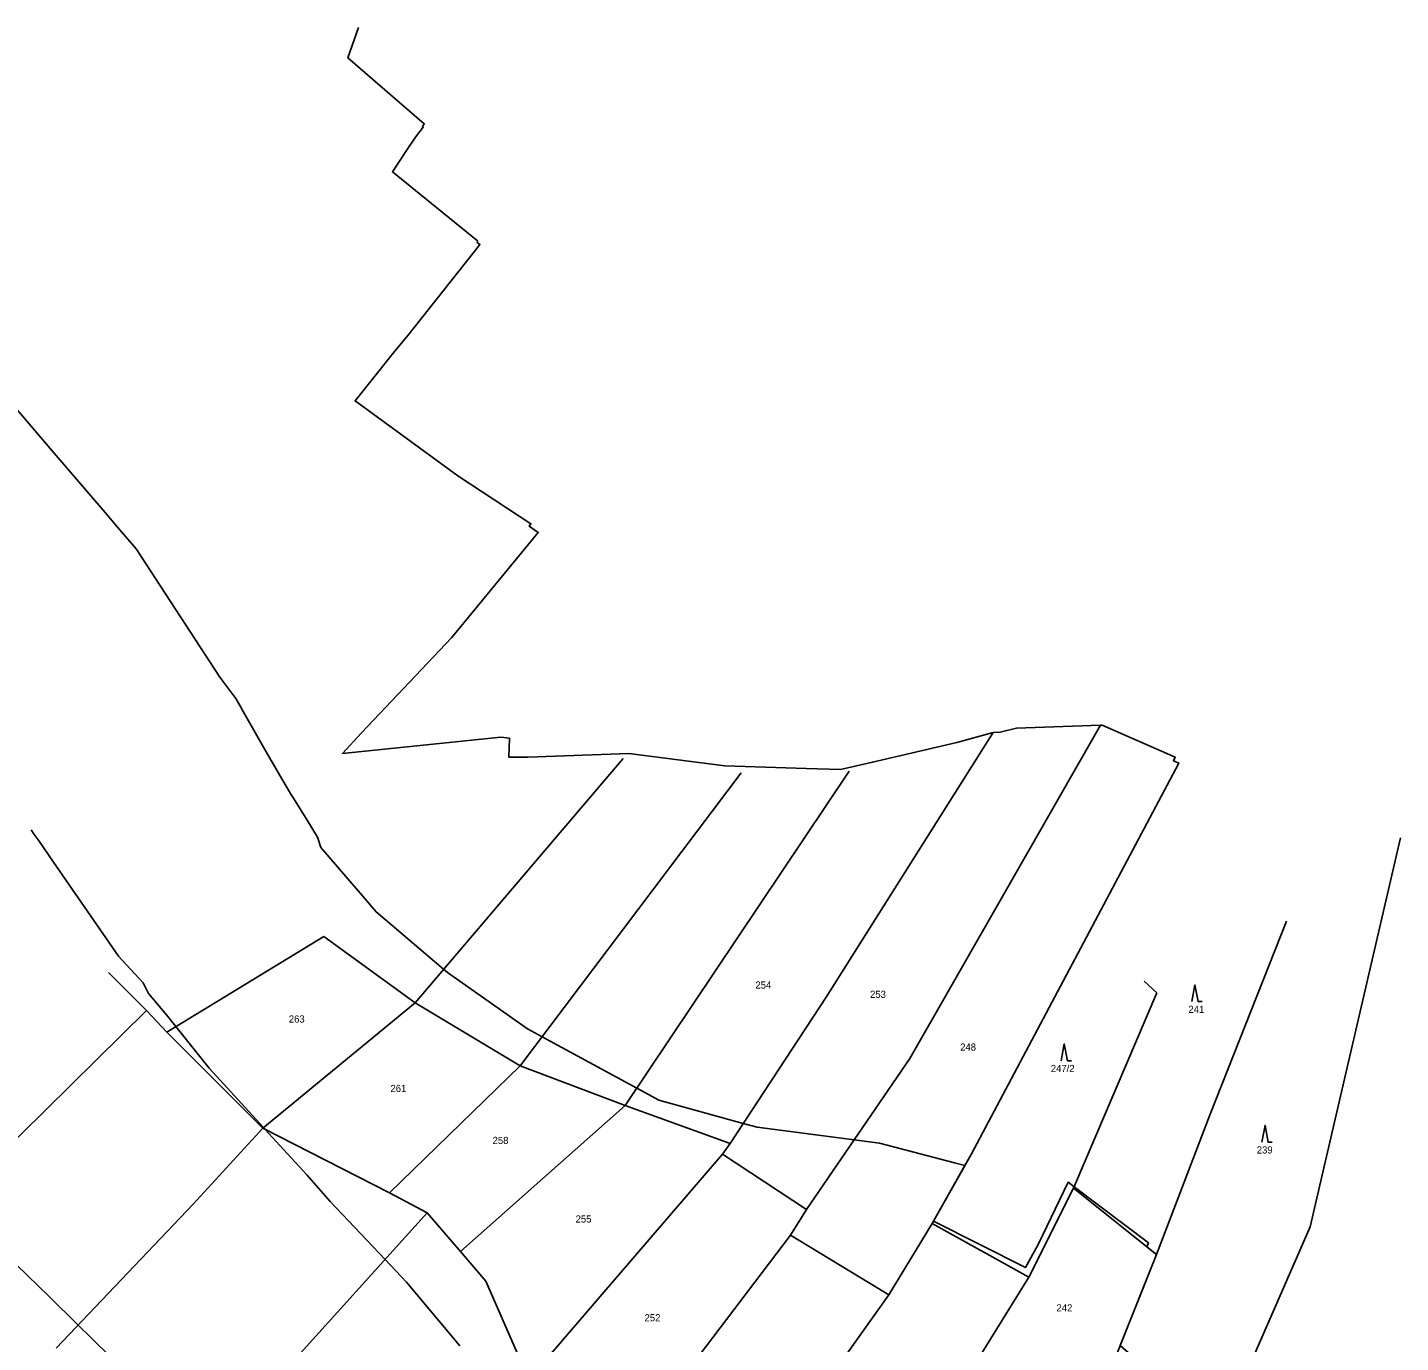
# Model space of a CAD drawing. Extents: x -749173 to -746119, y -1132678 to -1130338.
# Drawn here: x -747204.7 to -746876.4, y -1130801.7 to -1130487.4 of the extents above; entities that cross this region are included whole.
import ezdxf

# ---------------------------------------------------------------- set-up
doc = ezdxf.new("R2010")
doc.units = 0
for name, color, linetype in [('Vrstva 1', 7, 'Continuous'), ('Vrstva 18', 7, 'Continuous'), ('Vrstva 25', 7, 'Continuous'), ('Vrstva 52', 7, 'Continuous'), ('Vrstva 6', 7, 'Continuous')]:
    doc.layers.add(name, color=color, linetype=linetype)

msp = doc.modelspace()

# ---------------------------------------------------------------- linework, layer by layer
at = {"layer": 'Vrstva 1'}
for points in [[(-746979.04, -1130756.75), (-746929.4, -1130663.25)], [(-746988.37, -1130773.25), (-746979.04, -1130756.75)], [(-746954.58, -1130764.81), (-746965.25, -1130786.03)], [(-746934.79, -1130780.66), (-746954.58, -1130764.81)], [(-746965.25, -1130786.03), (-746988.37, -1130773.25)], [(-746944.62, -1130805.41), (-746934.79, -1130780.66)]]:
    msp.add_lwpolyline(points, dxfattribs=at)
at = {"layer": 'Vrstva 25'}
for points in [[(-746926.3, -1130720.21), (-746925.55, -1130716.21), (-746924.8, -1130720.21), (-746923.8, -1130720.21)], [(-746957.54, -1130734.33), (-746956.79, -1130730.33), (-746956.04, -1130734.33), (-746955.04, -1130734.33)], [(-746909.56, -1130753.81), (-746908.81, -1130749.81), (-746908.06, -1130753.81), (-746907.06, -1130753.81)]]:
    msp.add_lwpolyline(points, dxfattribs=at)
at = {"layer": 'Vrstva 52'}
for points in [[(-746980.54, -1130759.4), (-746979.04, -1130756.75), (-746929.4, -1130663.25), (-746930.69, -1130662.62), (-746930.31, -1130661.75), (-746947.75, -1130654.12), (-746948.16, -1130654.14), (-746968.19, -1130654.87), (-746972.13, -1130655.8), (-746973.81, -1130655.92), (-746982.51, -1130658.25), (-746995.79, -1130661.39), (-747002.62, -1130663), (-747010.31, -1130664.75), (-747018.52, -1130664.49), (-747037.94, -1130663.87), (-747060.87, -1130660.87), (-747085.06, -1130661.75), (-747087.37, -1130661.75), (-747089.62, -1130661.75), (-747089.53, -1130659.4), (-747089.45, -1130657.46), (-747089.44, -1130657.25), (-747091.5, -1130657), (-747129.37, -1130660.87), (-747124.84, -1130655.93), (-747103.32, -1130633.25), (-747082.57, -1130608.05), (-747084.73, -1130606.56), (-747084.31, -1130606), (-747101.75, -1130594.5), (-747126.36, -1130576.64), (-747116.89, -1130564.79), (-747114.06, -1130561.37), (-747097.87, -1130540.98), (-747096.49, -1130539.24), (-747097.17, -1130538.73), (-747097.06, -1130538.37), (-747117.44, -1130521.87), (-747114.22, -1130517.02), (-747111.94, -1130513.59), (-747110.05, -1130511.2), (-747110.25, -1130511.03), (-747109.81, -1130510.37), (-747128.06, -1130494.62), (-747125.56, -1130487.37)], [(-746980.54, -1130759.4), (-746983.06, -1130758.75), (-747000.94, -1130754), (-747007.01, -1130753.22), (-747030.25, -1130750.25), (-747033.56, -1130749.33), (-747053.69, -1130743.75), (-747056.89, -1130742.02), (-747058.97, -1130740.89), (-747081.65, -1130728.63), (-747085.12, -1130726.75), (-747104.25, -1130713.25), (-747105.17, -1130712.47), (-747121.31, -1130698.75), (-747124.09, -1130695.51), (-747134.5, -1130683.37), (-747135.31, -1130680.87), (-747137.81, -1130676.86), (-747141.08, -1130671.61), (-747141.69, -1130670.62), (-747142.02, -1130670.05), (-747144.41, -1130665.98), (-747147.62, -1130660.5), (-747153.12, -1130650.83), (-747154, -1130649.29), (-747154.87, -1130647.75), (-747158.69, -1130642.62), (-747169.28, -1130626.4), (-747178.69, -1130612), (-747183.63, -1130606.23), (-747185.65, -1130603.87), (-747199.23, -1130588.02), (-747209.31, -1130576.25)], [(-747203.81, -1130679.12), (-747203.05, -1130680.23), (-747201.91, -1130681.87), (-747198.47, -1130686.86), (-747182.94, -1130709.37), (-747182.13, -1130710.24), (-747177, -1130715.75), (-747175.75, -1130718.25), (-747171.44, -1130723.37), (-747169.19, -1130726.19), (-747161.25, -1130736.12), (-747148.22, -1130750.33), (-747147.97, -1130750.61), (-747147.82, -1130750.78), (-747144.34, -1130754.57), (-747137.87, -1130761.62), (-747132.31, -1130768), (-747119.19, -1130781.84), (-747114.06, -1130787.25), (-747101.31, -1130802.5)], [(-747372.36, -1130721.03), (-747364.56, -1130714.87), (-747357.31, -1130711.5), (-747348.5, -1130709.15), (-747347.94, -1130709), (-747335.62, -1130709), (-747332.63, -1130709.7), (-747301.19, -1130717), (-747299.76, -1130717.56), (-747296.21, -1130718.94), (-747287.12, -1130722.5), (-747274.44, -1130729.85), (-747257.81, -1130739.5), (-747256.14, -1130740.86), (-747223.37, -1130767.62), (-747222.86, -1130768.12), (-747199.56, -1130790.62), (-747192.55, -1130797.55), (-747189.31, -1130800.75), (-747171.06, -1130818.62)], [(-746988.07, -1130772.72), (-746980.54, -1130759.4)], [(-746936, -1130807.87), (-746937.53, -1130807.17), (-746938.44, -1130806.75), (-746943.44, -1130802.43), (-746934.79, -1130780.66), (-746937.01, -1130778.88), (-746936.87, -1130778.44), (-746936.69, -1130777.87), (-746954.43, -1130764.46), (-746955.87, -1130763.37), (-746963.06, -1130778.25), (-746966.06, -1130783.75), (-746988.07, -1130772.72)]]:
    msp.add_lwpolyline(points, dxfattribs=at)
at = {"layer": 'Vrstva 6'}
for points in [[(-746993.74, -1130733.79), (-746948.16, -1130654.16)], [(-746973.81, -1130655.92), (-747013.7, -1130719.12)], [(-747111.99, -1130720.47), (-747062.23, -1130662.06)], [(-747061.75, -1130745.03), (-747008.21, -1130665.15)], [(-747086.87, -1130735.54), (-747034.03, -1130665.54)], [(-746876.41, -1130681.04), (-746898, -1130774.06)], [(-746921.93, -1130747.14), (-746903.67, -1130700.97)], [(-747133.84, -1130704.61), (-747171.38, -1130727.53)], [(-747133.84, -1130704.61), (-747111.99, -1130720.47)], [(-747185.33, -1130713.26), (-747176.21, -1130722.33)], [(-746937.73, -1130715.28), (-746934.66, -1130718.07)], [(-747148.4, -1130750.48), (-747111.99, -1130720.47)], [(-747111.99, -1130720.47), (-747086.87, -1130735.54)], [(-747013.7, -1130719.12), (-747036.69, -1130754.09)], [(-746934.66, -1130718.07), (-746954.58, -1130764.81)], [(-747176.21, -1130722.33), (-747218.45, -1130763.95)], [(-747171.38, -1130727.53), (-747176.21, -1130722.33)], [(-747148.4, -1130750.48), (-747171.38, -1130727.53)], [(-747018.41, -1130769.91), (-746993.74, -1130733.79)], [(-747086.87, -1130735.54), (-747118.12, -1130765.91)], [(-747061.75, -1130745.03), (-747086.87, -1130735.54)], [(-747101.13, -1130779.95), (-747061.75, -1130745.03)], [(-747036.69, -1130754.09), (-747061.75, -1130745.03)], [(-746934.79, -1130780.66), (-746921.93, -1130747.14)], [(-747148.4, -1130750.48), (-747165.08, -1130768.62)], [(-747118.12, -1130765.91), (-747148.4, -1130750.48)], [(-747038.49, -1130756.67), (-747084.82, -1130810.54)], [(-747036.69, -1130754.09), (-747038.49, -1130756.67)], [(-747038.49, -1130756.67), (-747018.41, -1130769.91)], [(-747118.12, -1130765.91), (-747109.13, -1130770.7)], [(-747165.08, -1130768.62), (-747197.8, -1130803.07)], [(-747018.41, -1130769.91), (-747022.23, -1130776.04)], [(-747109.13, -1130770.7), (-747157.19, -1130823.89)], [(-747109.13, -1130770.7), (-747101.13, -1130779.95)], [(-746998.72, -1130790.31), (-746988.37, -1130773.25)], [(-747022.23, -1130776.04), (-747071.15, -1130840.52)], [(-747022.23, -1130776.04), (-746998.72, -1130790.31)], [(-746898, -1130774.06), (-746916.95, -1130817.47)], [(-747095.1, -1130787.02), (-747101.13, -1130779.95)], [(-746979.94, -1130809.75), (-746965.25, -1130786.03)], [(-747084.82, -1130810.54), (-747095.1, -1130787.02)], [(-747024.76, -1130826.77), (-746998.72, -1130790.31)]]:
    msp.add_lwpolyline(points, dxfattribs=at)

# ---------------------------------------------------------------- texts
at = {"layer": 'Vrstva 18'}
for s, p in [('254', (-747030.64, -1130717.08)), ('253', (-747003.23, -1130719.31)), ('263', (-747142.19, -1130725.21)), ('241', (-746927.13, -1130722.91)), ('248', (-746981.69, -1130731.91)), ('247/2', (-746960.02, -1130737.03)), ('261', (-747117.89, -1130741.8)), ('258', (-747093.47, -1130754.23)), ('239', (-746910.78, -1130756.51)), ('255', (-747073.63, -1130773.01)), ('242', (-746958.66, -1130794.25)), ('252', (-747057.14, -1130796.61))]:
    msp.add_text(s, height=1.7, dxfattribs=at).set_placement(p)

doc.saveas('drawing.dxf')
